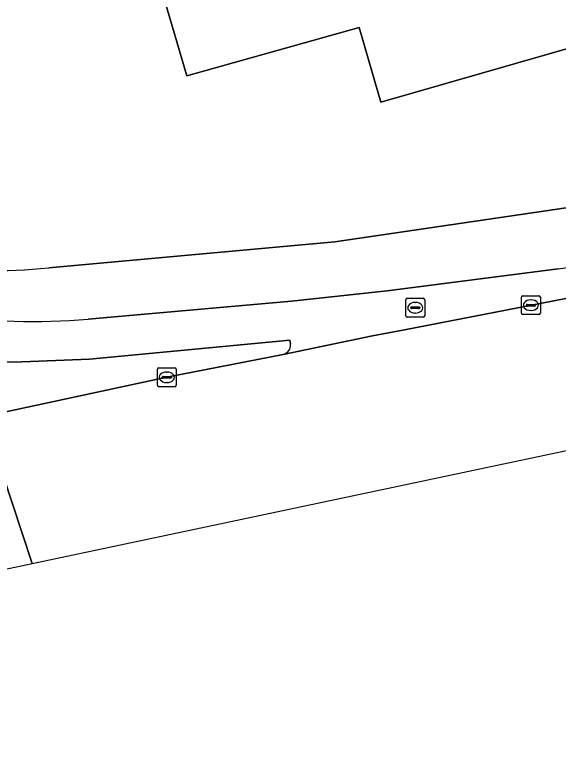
# Model space of a CAD drawing. Extents: x 160023 to 161302, y 384750 to 385707.
# Drawn here: x 160873.79 to 160902.59, y 384846.91 to 384886.05 of the extents above; entities that cross this region are included whole.
import ezdxf

# ---------------------------------------------------------------- set-up
doc = ezdxf.new("R2010")
doc.units = 0
for name, color, linetype in [('IMGEO_Erf', 7, 'Continuous'), ('IMGEO_Fietspad_open', 7, 'Continuous'), ('IMGEO_Kolk', 7, 'Continuous'), ('IMGEO_Muur', 7, 'Continuous'), ('IMGEO_Pand', 7, 'Continuous'), ('IMGEO_Rijbaan_regionaal_gesloten', 7, 'Continuous'), ('IMGEO_Rioolput', 7, 'Continuous'), ('IMGEO_Verkeerseiland_gesloten', 7, 'Continuous'), ('IMGEO_Voetpad_open', 7, 'Continuous')]:
    doc.layers.add(name, color=color, linetype=linetype)

msp = doc.modelspace()

# ---------------------------------------------------------------- linework, layer by layer
at = {"layer": 'IMGEO_Erf'}
msp.add_lwpolyline([(160903.645, 384888.711), (160902.764, 384888.433), (160903.894, 384884.491), (160893.18, 384881.42), (160892.047, 384885.37), (160882.912, 384882.805), (160877.565, 384900.952), (160877.877, 384901.043), (160876.549, 384905.571), (160884.052, 384907.771), (160883.422, 384909.918), (160889.918, 384911.823), (160890.544, 384909.688), (160897.491, 384911.725), (160898.845, 384907.106), (160889.895, 384904.482), (160893.87, 384891.117), (160902.246, 384893.596)], close=True, dxfattribs=at)
msp.add_lwpolyline([(160875.589, 384872.639), (160890.756, 384874.009), (160920.33, 384878.353), (160959.154, 384885.944)], dxfattribs=at)
msp.add_arc((160872.982, 384895.241), 22.752, 259.1488, 276.5788, dxfattribs=at)
at = {"layer": 'IMGEO_Fietspad_open'}
for points in [[(160902.59, 384872.575), (160893.525, 384871.407), (160888.46, 384870.862), (160877.675, 384869.917)], [(160888.019, 384868.045), (160892.749, 384869.036), (160894.436, 384869.345), (160903.532, 384871.117)], [(160869.844, 384870.108), (160871.241, 384867.689), (160873.725, 384867.634), (160877.741, 384867.792), (160888.368, 384868.791), (160888.407, 384868.587)]]:
    msp.add_lwpolyline(points, dxfattribs=at)
for centre, radius, start, end in [((160862.509, 385149.57), 279.88, 278.23357, 282.31285), ((160874.649, 384906.496), 36.704, 262.4771, 274.7285), ((160887.895, 384868.544), 0.514, 283.9972, 4.8075)]:
    msp.add_arc(centre, radius, start, end, dxfattribs=at)
at = {"layer": 'IMGEO_Kolk'}
for p, q in [((160900.642, 384870.226), (160900.642, 384871.078)), ((160900.717, 384871.152), (160901.569, 384871.152)), ((160901.643, 384871.078), (160901.643, 384870.226)), ((160900.944, 384870.695), (160901.342, 384870.695)), ((160901.13, 384870.932), (160901.155, 384870.932)), ((160900.901, 384870.646), (160900.901, 384870.658)), ((160901.339, 384870.609), (160900.941, 384870.609)), ((160901.153, 384870.372), (160901.128, 384870.372)), ((160901.385, 384870.658), (160901.385, 384870.646)), ((160901.569, 384870.152), (160900.717, 384870.152)), ((160881.345, 384866.406), (160881.345, 384867.258)), ((160881.42, 384867.332), (160882.272, 384867.332)), ((160882.346, 384867.258), (160882.346, 384866.406)), ((160881.604, 384866.826), (160881.604, 384866.838)), ((160882.042, 384866.789), (160881.644, 384866.789)), ((160881.647, 384866.875), (160882.045, 384866.875)), ((160881.833, 384867.112), (160881.858, 384867.112)), ((160882.088, 384866.838), (160882.088, 384866.826)), ((160881.856, 384866.552), (160881.831, 384866.552)), ((160882.272, 384866.332), (160881.42, 384866.332))]:
    msp.add_line(p, q, dxfattribs=at)
for points in [[(160900.642, 384870.226), (160900.642, 384871.078)], [(160900.717, 384871.152), (160901.569, 384871.152)], [(160901.643, 384871.078), (160901.643, 384870.226)], [(160901.569, 384870.152), (160900.717, 384870.152)], [(160881.345, 384866.406), (160881.345, 384867.258)], [(160881.42, 384867.332), (160882.272, 384867.332)], [(160882.346, 384867.258), (160882.346, 384866.406)], [(160882.272, 384866.332), (160881.42, 384866.332)]]:
    msp.add_lwpolyline(points, dxfattribs=at)
for centre, radius, start, end in [((160900.719, 384871.076), 0.0765, 91.552, 178.448), ((160900.719, 384871.076), 0.0765, 91.552, 178.448), ((160901.567, 384871.076), 0.0765, 1.552, 88.448), ((160901.567, 384871.076), 0.0765, 1.552, 88.448), ((160900.941, 384870.655), 0.0403, 85.8775, 175.7526), ((160901.346, 384870.657), 0.0386, 1.7309, 96.639), ((160900.938, 384870.645), 0.0366, 178.938, 274.7102), ((160901.342, 384870.652), 0.043, 264.8664, 352.4533), ((160900.719, 384870.228), 0.0765, 181.552, 268.448), ((160900.719, 384870.228), 0.0765, 181.552, 268.448), ((160901.567, 384870.228), 0.0765, 271.552, 358.448), ((160901.567, 384870.228), 0.0765, 271.552, 358.448), ((160881.422, 384867.256), 0.0765, 91.552, 178.448), ((160881.422, 384867.256), 0.0765, 91.552, 178.448), ((160882.27, 384867.256), 0.0765, 1.552, 88.448), ((160882.27, 384867.256), 0.0765, 1.552, 88.448), ((160881.644, 384866.835), 0.0403, 85.8775, 175.7526), ((160881.641, 384866.825), 0.0366, 178.938, 274.7102), ((160882.045, 384866.832), 0.043, 264.8664, 352.4533), ((160882.049, 384866.837), 0.0386, 1.7309, 96.639), ((160881.422, 384866.408), 0.0765, 181.552, 268.448), ((160881.422, 384866.408), 0.0765, 181.552, 268.448), ((160882.27, 384866.408), 0.0765, 271.552, 358.448), ((160882.27, 384866.408), 0.0765, 271.552, 358.448)]:
    msp.add_arc(centre, radius, start, end, dxfattribs=at)
for centre, major_axis, ratio, start_param, end_param in [((160901.129, 384870.652), (-0.387, 0.002), 0.722429, 4.712389, 7.853982), ((160901.154, 384870.652), (-0.39, 0.002), 0.717154, 1.570796, 4.712389), ((160881.832, 384866.832), (-0.387, 0.002), 0.722429, 4.712389, 7.853982), ((160881.857, 384866.832), (-0.39, 0.002), 0.717154, 1.570796, 4.712389)]:
    msp.add_ellipse(centre, major_axis=major_axis, ratio=ratio, start_param=start_param, end_param=end_param, dxfattribs=at)
at = {"layer": 'IMGEO_Muur'}
msp.add_lwpolyline([(160875.589, 384872.639), (160890.756, 384874.009), (160920.33, 384878.353)], dxfattribs=at)
msp.add_arc((160872.981, 384895.2), 22.711, 241.6691, 276.5948, dxfattribs=at)
at = {"layer": 'IMGEO_Pand'}
msp.add_lwpolyline([(160903.645, 384888.711), (160902.246, 384893.596), (160893.87, 384891.117), (160889.895, 384904.482), (160898.845, 384907.106), (160897.491, 384911.725), (160890.544, 384909.688), (160889.918, 384911.823), (160883.422, 384909.918), (160884.052, 384907.771), (160876.549, 384905.571), (160877.877, 384901.043), (160877.565, 384900.952), (160882.912, 384882.805), (160892.047, 384885.37), (160893.18, 384881.42), (160903.894, 384884.491), (160902.764, 384888.433)], close=True, dxfattribs=at)
at = {"layer": 'IMGEO_Rijbaan_regionaal_gesloten'}
for points in [[(160973.121, 384881.041), (160967.432, 384883.268), (160963.32, 384882.446), (160949.226, 384879.669), (160935.511, 384877.044), (160925.045, 384875.021), (160911.849, 384872.536), (160903.532, 384871.117), (160894.436, 384869.345), (160892.749, 384869.036), (160888.019, 384868.045), (160881.846, 384866.831), (160872.141, 384864.759), (160873.159, 384861.672), (160874.71, 384856.965)], [(160874.71, 384856.965), (160909.879, 384864.4), (160971.848, 384874.449), (160983.645, 384876.362), (161020.709, 384877.941), (161022.134, 384878.002), (161117.456, 384869.429), (161167.157, 384868.815), (161254.166, 384874.428), (161254.018, 384875.783), (161229.371, 384874.422), (161204.396, 384873.069), (161180.234, 384871.73), (161160.552, 384870.706), (161156.825, 384870.511)], [(160874.71, 384856.965), (160873.159, 384861.672), (160831.679, 384853.075), (160827.375, 384851.959), (160828.634, 384848.573), (160829.254, 384846.905), (160856.132, 384853.037), (160874.71, 384856.965)]]:
    msp.add_lwpolyline(points, dxfattribs=at)
at = {"layer": 'IMGEO_Rioolput'}
for p, q in [((160894.512, 384870.093), (160894.512, 384870.945)), ((160894.587, 384871.019), (160895.439, 384871.019)), ((160895, 384870.799), (160895.025, 384870.799)), ((160895.513, 384870.945), (160895.513, 384870.093)), ((160894.771, 384870.513), (160894.771, 384870.525)), ((160895.209, 384870.476), (160894.811, 384870.476)), ((160894.814, 384870.562), (160895.212, 384870.562)), ((160895.255, 384870.525), (160895.255, 384870.513)), ((160895.439, 384870.019), (160894.587, 384870.019)), ((160895.023, 384870.239), (160894.998, 384870.239))]:
    msp.add_line(p, q, dxfattribs=at)
for points in [[(160894.512, 384870.093), (160894.512, 384870.945)], [(160894.587, 384871.019), (160895.439, 384871.019)], [(160895.513, 384870.945), (160895.513, 384870.093)], [(160895.439, 384870.019), (160894.587, 384870.019)]]:
    msp.add_lwpolyline(points, dxfattribs=at)
for centre, radius, start, end in [((160894.589, 384870.943), 0.0765, 91.552, 178.448), ((160894.589, 384870.943), 0.0765, 91.552, 178.448), ((160895.437, 384870.943), 0.0765, 1.552, 88.448), ((160895.437, 384870.943), 0.0765, 1.552, 88.448), ((160894.811, 384870.522), 0.0403, 85.8775, 175.7526), ((160894.808, 384870.512), 0.0366, 178.938, 274.7102), ((160895.212, 384870.519), 0.043, 264.8664, 352.4533), ((160895.216, 384870.524), 0.0386, 1.7309, 96.639), ((160894.589, 384870.095), 0.0765, 181.552, 268.448), ((160894.589, 384870.095), 0.0765, 181.552, 268.448), ((160895.437, 384870.095), 0.0765, 271.552, 358.448), ((160895.437, 384870.095), 0.0765, 271.552, 358.448)]:
    msp.add_arc(centre, radius, start, end, dxfattribs=at)
for centre, major_axis, ratio, start_param, end_param in [((160894.999, 384870.519), (-0.387, 0.002), 0.722429, 4.712389, 7.853982), ((160895.024, 384870.519), (-0.39, 0.002), 0.717154, 1.570796, 4.712389)]:
    msp.add_ellipse(centre, major_axis=major_axis, ratio=ratio, start_param=start_param, end_param=end_param, dxfattribs=at)
at = {"layer": 'IMGEO_Verkeerseiland_gesloten'}
msp.add_lwpolyline([(160888.407, 384868.587), (160888.368, 384868.791), (160877.741, 384867.792), (160873.725, 384867.634), (160871.241, 384867.689), (160872.141, 384864.759), (160881.846, 384866.831), (160888.019, 384868.045)], dxfattribs=at)
msp.add_arc((160887.895, 384868.544), 0.514, 283.9972, 4.8075, dxfattribs=at)
at = {"layer": 'IMGEO_Voetpad_open'}
for points in [[(160922.193, 384876.128), (160934.948, 384878.603), (160950.785, 384881.58), (160959.687, 384883.325), (160959.154, 384885.944), (160920.33, 384878.353), (160890.756, 384874.009), (160875.589, 384872.639)], [(160877.675, 384869.917), (160888.46, 384870.862), (160893.525, 384871.407), (160902.59, 384872.575)]]:
    msp.add_lwpolyline(points, dxfattribs=at)
for centre, radius, start, end in [((160862.509, 385149.57), 279.88, 278.23357, 282.31285), ((160872.982, 384895.241), 22.752, 259.1488, 276.5788), ((160874.649, 384906.496), 36.704, 262.4771, 274.7285)]:
    msp.add_arc(centre, radius, start, end, dxfattribs=at)

doc.saveas('drawing.dxf')
